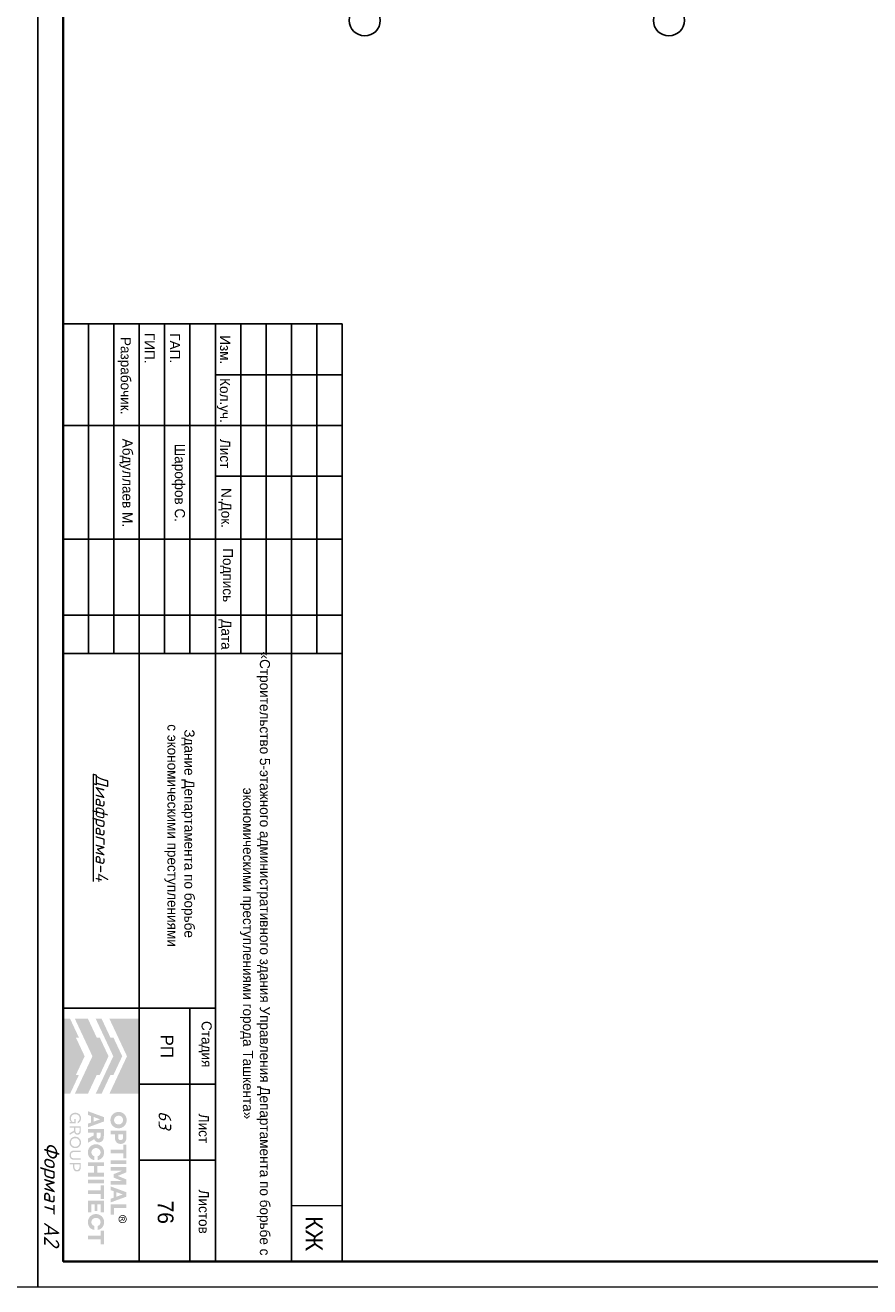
# Model space of a CAD drawing. Header units: millimetres. Extents: x -33345 to 4712671, y -3392 to 121473.
# Tile 1018 of 1056: x 4064375 to 4081035, y 44501 to 69397. Entities that reach past the tile are written whole.
import ezdxf

# ---------------------------------------------------------------- set-up
doc = ezdxf.new("R2010")
doc.units = ezdxf.units.MM
doc.linetypes.add('CENTER2', pattern=[28.575, 19.05, -3.175, 3.175, -3.175])
for name, color, linetype, lineweight in [('.', 7, 'Continuous', 15), ('A Текст', 250, 'Continuous', 20), ('Текст', 7, 'Continuous', 20)]:
    doc.layers.add(name, color=color, linetype=linetype, lineweight=lineweight)
doc.layers.add('00-Axes', color=1, linetype='CENTER2')
doc.layers.add('_линия', color=7, linetype='Continuous')
doc.styles.add('ISOCPEUR', font='isocpeui.ttf', dxfattribs={"height": 300})
doc.styles.get("Standard").update_dxf_attribs({"font": 'arial.ttf'})
doc.styles.add('X-U-RW-01$0$StyleROMANS', font='GOTHIC.TTF')
doc.styles.add('Конструктор', font='isocpeui.ttf', dxfattribs={"height": 200})
doc.styles.add('Тохир', font='isocpeui.ttf', dxfattribs={"oblique": 2, "height": 250})

# ---------------------------------------------------------------- blocks, each defined once
blk = doc.blocks.new('srhet')
at = {"lineweight": 20}
blk.add_lwpolyline([(-49807960, 24193266), (-49748560, 24193266), (-49748560, 24235266), (-49807960, 24235266)], close=True, dxfattribs=at)
at = {"lineweight": 35}
blk.add_lwpolyline([(-49805960, 24193766), (-49749060, 24193766), (-49749060, 24234766), (-49805960, 24234766)], close=True, dxfattribs=at)
at = {"layer": '_линия', "color": 18, "lineweight": 0, "insert": (-49751418, 24193689), "char_height": 300, "width": 2427.67, "attachment_point": 1, "style": 'Тохир'}
blk.add_mtext('Формат А2', dxfattribs=at)
blk = doc.blocks.new('logo')
at = {"true_color": 0x90e0ed}
h = blk.add_hatch(color=141, dxfattribs=at)
h.dxf.hatch_style = 1
h.paths.add_polyline_path([(5.672, 5.668), (0.009, 5.668), (0.009, 3.483), (1.425, 4.147), (2.84, 4.81), (4.256, 4.147), (5.672, 3.483)])
at = {"true_color": 0x212121}
h = blk.add_hatch(color=250, dxfattribs=at)
h.dxf.hatch_style = 1
h.paths.add_polyline_path([(8.107, 4.61), (8.086, 4.63), (8.064, 4.649), (8.041, 4.667), (8.017, 4.683), (7.992, 4.699), (7.967, 4.713), (7.94, 4.726), (7.912, 4.738), (7.884, 4.749), (7.855, 4.759), (7.825, 4.766), (7.795, 4.773), (7.763, 4.778), (7.732, 4.782), (7.7, 4.784), (7.667, 4.785), (7.634, 4.784), (7.602, 4.782), (7.571, 4.778), (7.54, 4.773), (7.51, 4.766), (7.48, 4.758), (7.451, 4.749), (7.422, 4.738), (7.394, 4.725), (7.367, 4.712), (7.341, 4.697), (7.316, 4.682), (7.292, 4.665), (7.269, 4.648), (7.247, 4.629), (7.226, 4.609), (7.206, 4.588), (7.187, 4.566), (7.169, 4.544), (7.153, 4.52), (7.137, 4.495), (7.122, 4.47), (7.109, 4.443), (7.097, 4.416), (7.086, 4.387), (7.076, 4.359), (7.068, 4.329), (7.061, 4.299), (7.056, 4.268), (7.053, 4.237), (7.05, 4.205), (7.05, 4.173), (7.05, 4.14), (7.053, 4.108), (7.056, 4.077), (7.061, 4.047), (7.068, 4.016), (7.076, 3.987), (7.086, 3.958), (7.097, 3.93), (7.109, 3.903), (7.122, 3.876), (7.137, 3.85), (7.153, 3.826), (7.169, 3.802), (7.187, 3.779), (7.206, 3.757), (7.226, 3.736), (7.247, 3.716), (7.269, 3.697), (7.292, 3.679), (7.316, 3.662), (7.341, 3.647), (7.367, 3.633), (7.394, 3.619), (7.422, 3.607), (7.451, 3.596), (7.48, 3.587), (7.51, 3.579), (7.54, 3.573), (7.571, 3.568), (7.602, 3.564), (7.634, 3.562), (7.667, 3.561), (7.7, 3.562), (7.732, 3.564), (7.763, 3.568), (7.795, 3.573), (7.825, 3.579), (7.855, 3.587), (7.884, 3.596), (7.912, 3.607), (7.94, 3.619), (7.967, 3.633), (7.992, 3.647), (8.017, 3.662), (8.041, 3.679), (8.064, 3.697), (8.086, 3.716), (8.107, 3.736), (8.127, 3.757), (8.146, 3.779), (8.164, 3.802), (8.181, 3.826), (8.196, 3.85), (8.211, 3.876), (8.224, 3.903), (8.237, 3.93), (8.248, 3.958), (8.257, 3.987), (8.265, 4.016), (8.272, 4.047), (8.277, 4.077), (8.281, 4.108), (8.283, 4.14), (8.284, 4.173), (8.283, 4.205), (8.281, 4.237), (8.277, 4.268), (8.272, 4.299), (8.265, 4.329), (8.257, 4.359), (8.248, 4.387), (8.237, 4.416), (8.224, 4.443), (8.211, 4.47), (8.196, 4.495), (8.181, 4.52), (8.164, 4.544), (8.146, 4.567), (8.127, 4.589)])
h.paths.add_polyline_path([(7.841, 4.464), (7.854, 4.455), (7.867, 4.446), (7.879, 4.436), (7.891, 4.426), (7.902, 4.415), (7.913, 4.403), (7.923, 4.391), (7.933, 4.379), (7.942, 4.366), (7.95, 4.352), (7.958, 4.338), (7.965, 4.324), (7.972, 4.308), (7.977, 4.293), (7.982, 4.277), (7.987, 4.261), (7.99, 4.244), (7.993, 4.228), (7.995, 4.21), (7.996, 4.193), (7.996, 4.175), (7.996, 4.157), (7.995, 4.139), (7.993, 4.121), (7.99, 4.104), (7.987, 4.088), (7.982, 4.071), (7.977, 4.055), (7.972, 4.039), (7.965, 4.024), (7.958, 4.009), (7.95, 3.994), (7.942, 3.981), (7.933, 3.967), (7.923, 3.955), (7.913, 3.942), (7.902, 3.931), (7.891, 3.92), (7.879, 3.909), (7.867, 3.9), (7.854, 3.891), (7.841, 3.882), (7.827, 3.874), (7.813, 3.867), (7.798, 3.86), (7.783, 3.854), (7.767, 3.849), (7.751, 3.844), (7.735, 3.841), (7.718, 3.838), (7.701, 3.836), (7.684, 3.835), (7.667, 3.834), (7.649, 3.835), (7.632, 3.836), (7.615, 3.838), (7.598, 3.841), (7.582, 3.844), (7.566, 3.849), (7.551, 3.854), (7.535, 3.86), (7.521, 3.867), (7.506, 3.874), (7.492, 3.882), (7.479, 3.891), (7.466, 3.9), (7.454, 3.909), (7.442, 3.92), (7.431, 3.931), (7.42, 3.942), (7.41, 3.955), (7.4, 3.967), (7.391, 3.981), (7.383, 3.994), (7.375, 4.009), (7.368, 4.024), (7.362, 4.039), (7.356, 4.055), (7.351, 4.071), (7.347, 4.088), (7.343, 4.104), (7.34, 4.121), (7.338, 4.139), (7.337, 4.157), (7.337, 4.175), (7.337, 4.193), (7.338, 4.21), (7.34, 4.228), (7.343, 4.244), (7.347, 4.261), (7.351, 4.277), (7.356, 4.293), (7.362, 4.308), (7.368, 4.324), (7.375, 4.338), (7.383, 4.352), (7.391, 4.366), (7.4, 4.379), (7.41, 4.391), (7.42, 4.403), (7.431, 4.415), (7.442, 4.426), (7.454, 4.436), (7.466, 4.446), (7.479, 4.455), (7.492, 4.464), (7.506, 4.472), (7.521, 4.479), (7.535, 4.486), (7.551, 4.492), (7.566, 4.497), (7.582, 4.501), (7.598, 4.505), (7.615, 4.508), (7.632, 4.51), (7.649, 4.511), (7.667, 4.511), (7.684, 4.511), (7.701, 4.51), (7.718, 4.508), (7.735, 4.505), (7.751, 4.501), (7.767, 4.497), (7.783, 4.492), (7.798, 4.486), (7.813, 4.479), (7.827, 4.472)], flags=16)
h.paths.add_polyline_path([(9.335, 4.648), (9.319, 4.662), (9.301, 4.675), (9.283, 4.687), (9.264, 4.698), (9.245, 4.709), (9.224, 4.719), (9.203, 4.728), (9.181, 4.736), (9.158, 4.743), (9.134, 4.749), (9.11, 4.755), (9.085, 4.759), (9.059, 4.762), (9.032, 4.765), (9.005, 4.766), (8.977, 4.767), (8.47, 4.767), (8.47, 3.579), (8.75, 3.579), (8.75, 3.898), (8.977, 3.898), (9.005, 3.898), (9.032, 3.9), (9.059, 3.902), (9.085, 3.906), (9.11, 3.91), (9.134, 3.915), (9.158, 3.921), (9.181, 3.928), (9.203, 3.936), (9.224, 3.945), (9.245, 3.954), (9.264, 3.965), (9.283, 3.976), (9.301, 3.988), (9.319, 4.001), (9.335, 4.014), (9.35, 4.029), (9.365, 4.044), (9.379, 4.059), (9.391, 4.076), (9.403, 4.093), (9.414, 4.111), (9.424, 4.13), (9.432, 4.15), (9.44, 4.17), (9.447, 4.191), (9.453, 4.212), (9.458, 4.234), (9.461, 4.257), (9.464, 4.28), (9.466, 4.304), (9.466, 4.329), (9.466, 4.353), (9.464, 4.377), (9.461, 4.401), (9.458, 4.424), (9.453, 4.446), (9.447, 4.468), (9.44, 4.489), (9.432, 4.51), (9.424, 4.53), (9.414, 4.549), (9.403, 4.567), (9.391, 4.585), (9.379, 4.602), (9.365, 4.618), (9.35, 4.633)])
h.paths.add_polyline_path([(8.75, 4.511), (8.959, 4.511), (8.984, 4.511), (9.008, 4.508), (9.031, 4.505), (9.052, 4.499), (9.071, 4.492), (9.09, 4.484), (9.106, 4.474), (9.121, 4.463), (9.135, 4.45), (9.147, 4.436), (9.156, 4.421), (9.165, 4.404), (9.171, 4.387), (9.175, 4.368), (9.178, 4.348), (9.179, 4.327), (9.178, 4.306), (9.175, 4.287), (9.171, 4.268), (9.165, 4.251), (9.156, 4.235), (9.147, 4.22), (9.135, 4.206), (9.121, 4.193), (9.106, 4.182), (9.09, 4.172), (9.071, 4.164), (9.052, 4.157), (9.031, 4.151), (9.008, 4.148), (8.984, 4.145), (8.959, 4.144), (8.75, 4.144)], flags=16)
h.paths.add_polyline_path([(10.558, 4.767), (9.528, 4.767), (9.528, 4.529), (9.904, 4.529), (9.904, 3.579), (10.182, 3.579), (10.182, 4.529), (10.558, 4.529)])
h.paths.add_polyline_path([(10.975, 4.767), (10.695, 4.767), (10.695, 3.579), (10.975, 3.579)])
h.paths.add_polyline_path([(11.611, 4.767), (11.223, 4.767), (11.223, 3.579), (11.498, 3.579), (11.498, 4.426), (11.751, 3.806), (12.012, 3.806), (12.267, 4.426), (12.267, 3.579), (12.542, 3.579), (12.542, 4.767), (12.154, 4.767), (11.882, 4.116)])
h.paths.add_polyline_path([(13.451, 4.767), (13.116, 4.767), (12.68, 3.579), (12.959, 3.579), (13.038, 3.799), (13.529, 3.799), (13.609, 3.579), (13.888, 3.579)])
h.paths.add_polyline_path([(13.285, 4.487), (13.457, 4.01), (13.111, 4.01)], flags=16)
h.paths.add_polyline_path([(14.306, 4.767), (14.026, 4.767), (14.026, 3.579), (14.808, 3.579), (14.808, 3.827), (14.306, 3.827)])
h.paths.add_polyline_path([(15.871, 2.84), (15.857, 2.86), (15.841, 2.879), (15.825, 2.898), (15.808, 2.916), (15.79, 2.933), (15.771, 2.949), (15.752, 2.964), (15.731, 2.978), (15.71, 2.992), (15.688, 3.004), (15.666, 3.016), (15.643, 3.027), (15.619, 3.037), (15.594, 3.046), (15.569, 3.053), (15.543, 3.06), (15.516, 3.066), (15.49, 3.071), (15.462, 3.074), (15.434, 3.077), (15.406, 3.079), (15.377, 3.079), (15.344, 3.078), (15.312, 3.076), (15.281, 3.072), (15.25, 3.067), (15.22, 3.061), (15.191, 3.052), (15.162, 3.043), (15.134, 3.031), (15.106, 3.019), (15.08, 3.005), (15.054, 2.991), (15.03, 2.975), (15.006, 2.958), (14.984, 2.94), (14.962, 2.921), (14.942, 2.901), (14.922, 2.88), (14.903, 2.858), (14.886, 2.835), (14.869, 2.811), (14.854, 2.787), (14.84, 2.761), (14.827, 2.734), (14.815, 2.707), (14.804, 2.679), (14.795, 2.65), (14.787, 2.621), (14.78, 2.591), (14.775, 2.561), (14.772, 2.53), (14.769, 2.499), (14.769, 2.468), (14.769, 2.436), (14.772, 2.405), (14.775, 2.374), (14.78, 2.344), (14.787, 2.314), (14.795, 2.285), (14.804, 2.256), (14.815, 2.228), (14.827, 2.201), (14.84, 2.174), (14.854, 2.149), (14.869, 2.124), (14.886, 2.1), (14.903, 2.077), (14.922, 2.055), (14.942, 2.034), (14.962, 2.014), (14.984, 1.995), (15.006, 1.977), (15.03, 1.96), (15.054, 1.945), (15.08, 1.93), (15.106, 1.916), (15.134, 1.904), (15.162, 1.893), (15.191, 1.883), (15.22, 1.875), (15.25, 1.868), (15.281, 1.863), (15.312, 1.859), (15.344, 1.857), (15.377, 1.856), (15.406, 1.856), (15.434, 1.858), (15.462, 1.861), (15.49, 1.864), (15.516, 1.869), (15.543, 1.875), (15.569, 1.882), (15.594, 1.89), (15.619, 1.898), (15.643, 1.908), (15.666, 1.919), (15.688, 1.931), (15.71, 1.943), (15.731, 1.957), (15.752, 1.971), (15.771, 1.986), (15.79, 2.002), (15.808, 2.019), (15.825, 2.037), (15.841, 2.056), (15.857, 2.075), (15.871, 2.096), (15.885, 2.117), (15.898, 2.139), (15.91, 2.161), (15.921, 2.185), (15.93, 2.209), (15.939, 2.233), (15.947, 2.259), (15.953, 2.284), (15.959, 2.311), (15.964, 2.338), (15.668, 2.338), (15.659, 2.314), (15.649, 2.291), (15.638, 2.269), (15.625, 2.249), (15.61, 2.23), (15.594, 2.213), (15.576, 2.196), (15.557, 2.181), (15.536, 2.168), (15.515, 2.156), (15.493, 2.146), (15.471, 2.138), (15.448, 2.132), (15.424, 2.127), (15.4, 2.125), (15.375, 2.124), (15.358, 2.124), (15.342, 2.125), (15.326, 2.127), (15.31, 2.13), (15.294, 2.134), (15.279, 2.139), (15.264, 2.144), (15.249, 2.15), (15.235, 2.157), (15.221, 2.165), (15.207, 2.173), (15.195, 2.182), (15.182, 2.191), (15.17, 2.201), (15.159, 2.212), (15.148, 2.223), (15.138, 2.235), (15.128, 2.247), (15.119, 2.26), (15.11, 2.273), (15.102, 2.287), (15.094, 2.302), (15.087, 2.316), (15.081, 2.332), (15.075, 2.348), (15.07, 2.364), (15.066, 2.381), (15.062, 2.397), (15.059, 2.414), (15.057, 2.432), (15.056, 2.45), (15.056, 2.468), (15.056, 2.486), (15.057, 2.503), (15.059, 2.521), (15.062, 2.538), (15.066, 2.555), (15.07, 2.571), (15.075, 2.587), (15.081, 2.603), (15.087, 2.619), (15.094, 2.634), (15.102, 2.648), (15.11, 2.662), (15.119, 2.675), (15.128, 2.688), (15.138, 2.7), (15.148, 2.712), (15.159, 2.723), (15.17, 2.734), (15.182, 2.744), (15.195, 2.753), (15.207, 2.762), (15.221, 2.77), (15.235, 2.778), (15.249, 2.785), (15.264, 2.791), (15.279, 2.797), (15.294, 2.801), (15.31, 2.805), (15.326, 2.808), (15.342, 2.81), (15.358, 2.811), (15.375, 2.812), (15.4, 2.811), (15.424, 2.808), (15.448, 2.803), (15.471, 2.797), (15.493, 2.789), (15.515, 2.779), (15.536, 2.767), (15.557, 2.754), (15.576, 2.739), (15.594, 2.722), (15.61, 2.705), (15.625, 2.686), (15.638, 2.666), (15.649, 2.644), (15.659, 2.621), (15.668, 2.597), (15.964, 2.597), (15.959, 2.624), (15.953, 2.651), (15.947, 2.677), (15.939, 2.702), (15.93, 2.726), (15.921, 2.75), (15.91, 2.774), (15.898, 2.796), (15.885, 2.818)])
h.paths.add_polyline_path([(14.632, 3.061), (13.76, 3.061), (13.76, 1.874), (14.632, 1.874), (14.632, 2.122), (14.04, 2.122), (14.04, 2.359), (14.528, 2.359), (14.528, 2.572), (14.04, 2.572), (14.04, 2.813), (14.632, 2.813)])
h.paths.add_polyline_path([(13.624, 3.061), (12.593, 3.061), (12.593, 2.824), (12.969, 2.824), (12.969, 1.874), (13.248, 1.874), (13.248, 2.824), (13.624, 2.824)])
h.paths.add_polyline_path([(12.457, 3.061), (12.177, 3.061), (12.177, 1.874), (12.457, 1.874)])
h.paths.add_polyline_path([(11.929, 3.061), (11.648, 3.061), (11.648, 2.572), (11.147, 2.572), (11.147, 3.061), (10.867, 3.061), (10.867, 1.874), (11.147, 1.874), (11.147, 2.329), (11.648, 2.329), (11.648, 1.874), (11.929, 1.874)])
h.paths.add_polyline_path([(10.624, 2.796), (10.611, 2.818), (10.597, 2.84), (10.583, 2.86), (10.567, 2.879), (10.551, 2.898), (10.534, 2.916), (10.516, 2.933), (10.497, 2.949), (10.477, 2.964), (10.457, 2.978), (10.436, 2.992), (10.414, 3.004), (10.392, 3.016), (10.368, 3.027), (10.344, 3.037), (10.32, 3.046), (10.294, 3.053), (10.269, 3.06), (10.242, 3.066), (10.215, 3.071), (10.188, 3.074), (10.16, 3.077), (10.132, 3.079), (10.103, 3.079), (10.07, 3.078), (10.038, 3.076), (10.007, 3.072), (9.976, 3.067), (9.946, 3.061), (9.917, 3.052), (9.888, 3.043), (9.86, 3.031), (9.832, 3.019), (9.806, 3.005), (9.78, 2.991), (9.756, 2.975), (9.732, 2.958), (9.71, 2.94), (9.688, 2.921), (9.667, 2.901), (9.648, 2.88), (9.629, 2.858), (9.612, 2.835), (9.595, 2.811), (9.58, 2.787), (9.566, 2.761), (9.553, 2.734), (9.541, 2.707), (9.53, 2.679), (9.52, 2.65), (9.512, 2.621), (9.506, 2.591), (9.501, 2.561), (9.497, 2.53), (9.495, 2.499), (9.494, 2.468), (9.495, 2.436), (9.497, 2.405), (9.501, 2.374), (9.506, 2.344), (9.512, 2.314), (9.52, 2.285), (9.53, 2.256), (9.541, 2.228), (9.553, 2.201), (9.566, 2.174), (9.58, 2.149), (9.595, 2.124), (9.612, 2.1), (9.629, 2.077), (9.648, 2.055), (9.667, 2.034), (9.688, 2.014), (9.71, 1.995), (9.732, 1.977), (9.756, 1.96), (9.78, 1.945), (9.806, 1.93), (9.832, 1.916), (9.86, 1.904), (9.888, 1.893), (9.917, 1.883), (9.946, 1.875), (9.976, 1.868), (10.007, 1.863), (10.038, 1.859), (10.07, 1.857), (10.103, 1.856), (10.132, 1.856), (10.16, 1.858), (10.188, 1.861), (10.215, 1.864), (10.242, 1.869), (10.269, 1.875), (10.294, 1.882), (10.32, 1.89), (10.344, 1.898), (10.368, 1.908), (10.392, 1.919), (10.414, 1.931), (10.436, 1.943), (10.457, 1.957), (10.477, 1.971), (10.497, 1.986), (10.516, 2.002), (10.534, 2.019), (10.551, 2.037), (10.567, 2.056), (10.583, 2.075), (10.597, 2.096), (10.611, 2.117), (10.624, 2.139), (10.636, 2.161), (10.646, 2.185), (10.656, 2.209), (10.665, 2.233), (10.673, 2.259), (10.679, 2.284), (10.685, 2.311), (10.689, 2.338), (10.393, 2.338), (10.385, 2.314), (10.375, 2.291), (10.364, 2.269), (10.351, 2.249), (10.336, 2.23), (10.32, 2.213), (10.302, 2.196), (10.282, 2.181), (10.262, 2.168), (10.241, 2.156), (10.219, 2.146), (10.197, 2.138), (10.174, 2.132), (10.15, 2.127), (10.126, 2.125), (10.101, 2.124), (10.084, 2.124), (10.068, 2.125), (10.052, 2.127), (10.036, 2.13), (10.02, 2.134), (10.005, 2.139), (9.99, 2.144), (9.975, 2.15), (9.961, 2.157), (9.947, 2.165), (9.933, 2.173), (9.92, 2.182), (9.908, 2.191), (9.896, 2.201), (9.885, 2.212), (9.874, 2.223), (9.864, 2.235), (9.854, 2.247), (9.844, 2.26), (9.836, 2.273), (9.828, 2.287), (9.82, 2.302), (9.813, 2.316), (9.806, 2.332), (9.801, 2.348), (9.796, 2.364), (9.791, 2.381), (9.788, 2.397), (9.785, 2.414), (9.783, 2.432), (9.782, 2.45), (9.782, 2.468), (9.782, 2.486), (9.783, 2.503), (9.785, 2.521), (9.788, 2.538), (9.791, 2.555), (9.796, 2.571), (9.801, 2.587), (9.806, 2.603), (9.813, 2.619), (9.82, 2.634), (9.828, 2.648), (9.836, 2.662), (9.844, 2.675), (9.854, 2.688), (9.864, 2.7), (9.874, 2.712), (9.885, 2.723), (9.896, 2.734), (9.908, 2.744), (9.92, 2.753), (9.933, 2.762), (9.947, 2.77), (9.961, 2.778), (9.975, 2.785), (9.99, 2.791), (10.005, 2.797), (10.02, 2.801), (10.036, 2.805), (10.052, 2.808), (10.068, 2.81), (10.084, 2.811), (10.101, 2.812), (10.126, 2.811), (10.15, 2.808), (10.174, 2.803), (10.197, 2.797), (10.219, 2.789), (10.241, 2.779), (10.262, 2.767), (10.282, 2.754), (10.302, 2.739), (10.32, 2.722), (10.336, 2.705), (10.351, 2.686), (10.364, 2.666), (10.375, 2.644), (10.385, 2.621), (10.393, 2.597), (10.689, 2.597), (10.685, 2.624), (10.679, 2.651), (10.673, 2.677), (10.665, 2.702), (10.656, 2.726), (10.646, 2.75), (10.636, 2.774)])
h.paths.add_polyline_path([(9.251, 2.936), (9.221, 2.962), (9.189, 2.986), (9.153, 3.006), (9.113, 3.023), (9.07, 3.037), (9.024, 3.047), (8.974, 3.055), (8.921, 3.06), (8.865, 3.061), (8.347, 3.061), (8.347, 1.874), (8.628, 1.874), (8.628, 2.294), (8.826, 2.294), (9.057, 1.874), (9.372, 1.874), (9.108, 2.335), (9.136, 2.346), (9.162, 2.359), (9.187, 2.374), (9.21, 2.39), (9.231, 2.407), (9.25, 2.425), (9.268, 2.445), (9.284, 2.466), (9.299, 2.488), (9.311, 2.512), (9.322, 2.537), (9.33, 2.563), (9.337, 2.59), (9.342, 2.619), (9.345, 2.649), (9.346, 2.68), (9.344, 2.725), (9.338, 2.766), (9.328, 2.805), (9.315, 2.842), (9.297, 2.876), (9.276, 2.907)])
h.paths.add_polyline_path([(8.949, 2.802), (8.967, 2.796), (8.984, 2.789), (8.999, 2.781), (9.012, 2.772), (9.024, 2.761), (9.035, 2.75), (9.044, 2.737), (9.051, 2.724), (9.056, 2.709), (9.06, 2.693), (9.063, 2.677), (9.064, 2.659), (9.063, 2.642), (9.06, 2.626), (9.056, 2.61), (9.051, 2.596), (9.044, 2.582), (9.035, 2.57), (9.024, 2.559), (9.012, 2.548), (8.999, 2.539), (8.984, 2.531), (8.967, 2.524), (8.949, 2.518), (8.93, 2.514), (8.909, 2.511), (8.887, 2.509), (8.863, 2.508), (8.628, 2.508), (8.628, 2.812), (8.863, 2.812), (8.887, 2.811), (8.909, 2.809), (8.93, 2.806)], flags=16)
h.paths.add_polyline_path([(7.773, 3.061), (7.438, 3.061), (7.002, 1.874), (7.28, 1.874), (7.36, 2.093), (7.851, 2.093), (7.931, 1.874), (8.209, 1.874)])
h.paths.add_polyline_path([(7.606, 2.781), (7.778, 2.304), (7.433, 2.304)], flags=16)
h.paths.add_polyline_path([(17.059, 3.061), (16.029, 3.061), (16.029, 2.824), (16.405, 2.824), (16.405, 1.874), (16.683, 1.874), (16.683, 2.824), (17.059, 2.824)])
at = {"true_color": 0xa7a9ac}
h = blk.add_hatch(color=253, dxfattribs=at)
h.dxf.hatch_style = 1
h.paths.add_polyline_path([(15.277, 4.754), (15.255, 4.763), (15.232, 4.77), (15.208, 4.776), (15.185, 4.779), (15.164, 4.781), (15.162, 4.781), (15.138, 4.781), (15.127, 4.78), (15.114, 4.779), (15.101, 4.777), (15.088, 4.775), (15.076, 4.772), (15.063, 4.769), (15.05, 4.765), (15.038, 4.76), (15.026, 4.755), (14.997, 4.739), (14.969, 4.721), (14.945, 4.701), (14.923, 4.679), (14.903, 4.654), (14.886, 4.628), (14.872, 4.599), (14.86, 4.567), (14.856, 4.553), (14.853, 4.539), (14.85, 4.525), (14.848, 4.51), (14.847, 4.496), (14.847, 4.481), (14.847, 4.466), (14.848, 4.452), (14.851, 4.426), (14.857, 4.402), (14.864, 4.378), (14.873, 4.355), (14.884, 4.333), (14.896, 4.312), (14.911, 4.291), (14.928, 4.272), (14.94, 4.259), (14.954, 4.247), (14.968, 4.236), (14.982, 4.225), (14.997, 4.216), (15.013, 4.207), (15.029, 4.2), (15.046, 4.193), (15.064, 4.187), (15.082, 4.182), (15.1, 4.179), (15.119, 4.176), (15.14, 4.175), (15.16, 4.175), (15.181, 4.176), (15.202, 4.179), (15.222, 4.183), (15.241, 4.188), (15.26, 4.195), (15.279, 4.203), (15.297, 4.212), (15.314, 4.222), (15.331, 4.234), (15.347, 4.247), (15.364, 4.263), (15.38, 4.28), (15.395, 4.298), (15.408, 4.317), (15.419, 4.337), (15.429, 4.358), (15.437, 4.38), (15.444, 4.403), (15.448, 4.418), (15.45, 4.433), (15.452, 4.448), (15.453, 4.463), (15.454, 4.466), (15.454, 4.49), (15.453, 4.501), (15.45, 4.523), (15.446, 4.544), (15.441, 4.565), (15.434, 4.586), (15.426, 4.605), (15.416, 4.624), (15.405, 4.643), (15.392, 4.661), (15.38, 4.676), (15.368, 4.69), (15.354, 4.703), (15.34, 4.715), (15.326, 4.726), (15.31, 4.736), (15.294, 4.745)])
h.paths.add_polyline_path([(15.249, 4.711), (15.292, 4.687), (15.329, 4.657), (15.36, 4.619), (15.383, 4.576), (15.398, 4.529), (15.403, 4.478), (15.398, 4.427), (15.383, 4.379), (15.36, 4.336), (15.329, 4.299), (15.291, 4.268), (15.248, 4.245), (15.2, 4.23), (15.149, 4.225), (15.099, 4.23), (15.051, 4.245), (15.009, 4.268), (14.971, 4.299), (14.941, 4.337), (14.917, 4.38), (14.903, 4.427), (14.897, 4.478), (14.903, 4.529), (14.917, 4.576), (14.941, 4.619), (14.972, 4.657), (15.009, 4.688), (15.052, 4.711), (15.099, 4.726), (15.15, 4.731), (15.201, 4.726)], flags=16)
h.paths.add_polyline_path([(15.197, 4.632), (15.209, 4.629), (15.219, 4.625), (15.227, 4.621), (15.235, 4.616), (15.242, 4.61), (15.249, 4.603), (15.254, 4.596), (15.259, 4.587), (15.263, 4.578), (15.267, 4.565), (15.269, 4.553), (15.269, 4.541), (15.267, 4.529), (15.264, 4.518), (15.259, 4.507), (15.252, 4.496), (15.244, 4.486), (15.238, 4.48), (15.232, 4.475), (15.225, 4.471), (15.218, 4.467), (15.211, 4.464), (15.203, 4.461), (15.196, 4.459), (15.187, 4.458), (15.177, 4.456), (15.177, 4.456), (15.189, 4.449), (15.197, 4.445), (15.203, 4.439), (15.209, 4.433), (15.215, 4.426), (15.226, 4.413), (15.235, 4.399), (15.245, 4.386), (15.254, 4.372), (15.29, 4.313), (15.291, 4.311), (15.289, 4.31), (15.23, 4.31), (15.226, 4.312), (15.182, 4.389), (15.157, 4.425), (15.152, 4.43), (15.147, 4.435), (15.141, 4.439), (15.135, 4.442), (15.129, 4.445), (15.122, 4.447), (15.115, 4.448), (15.107, 4.448), (15.072, 4.449), (15.07, 4.449), (15.07, 4.311), (15.018, 4.311), (15.018, 4.636), (15.02, 4.637), (15.161, 4.635), (15.173, 4.635), (15.185, 4.634)], flags=0)
h.paths.add_polyline_path([(15.178, 4.588), (15.187, 4.584), (15.196, 4.579), (15.2, 4.576), (15.203, 4.572), (15.206, 4.568), (15.209, 4.564), (15.211, 4.559), (15.212, 4.554), (15.213, 4.549), (15.213, 4.544), (15.213, 4.538), (15.212, 4.533), (15.211, 4.528), (15.209, 4.523), (15.206, 4.518), (15.203, 4.514), (15.199, 4.51), (15.195, 4.506), (15.19, 4.503), (15.184, 4.5), (15.178, 4.499), (15.173, 4.497), (15.161, 4.495), (15.15, 4.494), (15.138, 4.494), (15.127, 4.494), (15.074, 4.493), (15.071, 4.493), (15.071, 4.592), (15.096, 4.592), (15.159, 4.591), (15.169, 4.59)], flags=0)
h.paths.add_polyline_path([(15.267, 4.565), (15.263, 4.578), (15.259, 4.587), (15.254, 4.596), (15.249, 4.603), (15.242, 4.61), (15.235, 4.616), (15.227, 4.621), (15.219, 4.625), (15.209, 4.629), (15.197, 4.632), (15.185, 4.634), (15.173, 4.635), (15.161, 4.635), (15.02, 4.637), (15.018, 4.636), (15.018, 4.311), (15.07, 4.311), (15.07, 4.449), (15.072, 4.449), (15.107, 4.448), (15.115, 4.448), (15.122, 4.447), (15.129, 4.445), (15.135, 4.442), (15.141, 4.439), (15.147, 4.435), (15.152, 4.43), (15.157, 4.425), (15.182, 4.389), (15.226, 4.312), (15.23, 4.31), (15.289, 4.31), (15.291, 4.311), (15.29, 4.313), (15.254, 4.372), (15.245, 4.386), (15.235, 4.399), (15.226, 4.413), (15.215, 4.426), (15.209, 4.433), (15.203, 4.439), (15.197, 4.445), (15.189, 4.449), (15.177, 4.456), (15.187, 4.458), (15.196, 4.459), (15.203, 4.461), (15.211, 4.464), (15.218, 4.467), (15.225, 4.471), (15.232, 4.475), (15.238, 4.48), (15.244, 4.486), (15.252, 4.496), (15.259, 4.507), (15.264, 4.518), (15.267, 4.529), (15.269, 4.541), (15.269, 4.553)], flags=0)
at = {"true_color": 0x1f2877}
h = blk.add_hatch(color=166, dxfattribs=at)
h.dxf.hatch_style = 1
h.paths.add_polyline_path([(2.84, 4.449), (1.425, 3.786), (1.425, 3.558), (0.009, 2.894), (0.009, 2.448), (1.425, 3.112), (2.84, 3.775), (4.256, 3.112), (5.672, 2.448), (5.672, 2.894), (4.256, 3.558), (4.256, 3.786)])
h.paths.add_polyline_path([(2.84, 3.415), (1.425, 2.751), (1.425, 2.523), (0.009, 1.86), (0.009, 0.873), (1.425, 1.536), (2.84, 2.199), (4.256, 1.536), (5.672, 0.873), (5.672, 1.86), (4.256, 2.523), (4.256, 2.751)])
h.paths.add_polyline_path([(2.84, 1.611), (1.425, 0.947), (1.425, 1.176), (0.009, 0.512), (0.009, 0.005), (5.672, 0.005), (5.672, 0.512), (4.256, 1.176), (4.256, 0.947)])
at = {"true_color": 0xa7a9ac}
h = blk.add_hatch(color=253, dxfattribs=at)
h.dxf.hatch_style = 1
h.paths.add_polyline_path([(15.242, 4.61), (15.235, 4.616), (15.227, 4.621), (15.219, 4.625), (15.209, 4.629), (15.197, 4.632), (15.185, 4.634), (15.173, 4.635), (15.161, 4.635), (15.02, 4.637), (15.018, 4.636), (15.018, 4.311), (15.07, 4.311), (15.07, 4.449), (15.072, 4.449), (15.107, 4.448), (15.115, 4.448), (15.122, 4.447), (15.129, 4.445), (15.135, 4.442), (15.141, 4.439), (15.147, 4.435), (15.152, 4.43), (15.157, 4.425), (15.182, 4.389), (15.226, 4.312), (15.23, 4.31), (15.289, 4.31), (15.291, 4.311), (15.29, 4.313), (15.254, 4.372), (15.245, 4.386), (15.235, 4.399), (15.226, 4.413), (15.215, 4.426), (15.209, 4.433), (15.203, 4.439), (15.197, 4.445), (15.189, 4.449), (15.177, 4.456), (15.187, 4.458), (15.196, 4.459), (15.203, 4.461), (15.211, 4.464), (15.218, 4.467), (15.225, 4.471), (15.232, 4.475), (15.238, 4.48), (15.244, 4.486), (15.252, 4.496), (15.259, 4.507), (15.264, 4.518), (15.267, 4.529), (15.269, 4.541), (15.269, 4.553), (15.267, 4.565), (15.263, 4.578), (15.259, 4.587), (15.254, 4.596), (15.249, 4.603)])
h.paths.add_polyline_path([(15.169, 4.59), (15.178, 4.588), (15.187, 4.584), (15.196, 4.579), (15.2, 4.576), (15.203, 4.572), (15.206, 4.568), (15.209, 4.564), (15.211, 4.559), (15.212, 4.554), (15.213, 4.549), (15.213, 4.544), (15.213, 4.538), (15.212, 4.533), (15.211, 4.528), (15.209, 4.523), (15.206, 4.518), (15.203, 4.514), (15.199, 4.51), (15.195, 4.506), (15.19, 4.503), (15.184, 4.5), (15.178, 4.499), (15.173, 4.497), (15.161, 4.495), (15.15, 4.494), (15.138, 4.494), (15.127, 4.494), (15.074, 4.493), (15.071, 4.493), (15.071, 4.592), (15.096, 4.592), (15.159, 4.591)], flags=16)
h = blk.add_hatch(color=253, dxfattribs=at)
h.dxf.hatch_style = 1
h.paths.add_polyline_path([(7.824, 1.219), (7.813, 1.23), (7.803, 1.24), (7.791, 1.249), (7.78, 1.258), (7.768, 1.267), (7.756, 1.275), (7.743, 1.283), (7.73, 1.29), (7.716, 1.297), (7.703, 1.303), (7.688, 1.309), (7.674, 1.314), (7.659, 1.319), (7.644, 1.323), (7.628, 1.326), (7.613, 1.329), (7.597, 1.332), (7.581, 1.334), (7.564, 1.335), (7.547, 1.336), (7.53, 1.336), (7.506, 1.335), (7.483, 1.334), (7.461, 1.331), (7.439, 1.328), (7.417, 1.323), (7.396, 1.317), (7.376, 1.31), (7.356, 1.302), (7.337, 1.293), (7.319, 1.284), (7.301, 1.273), (7.284, 1.262), (7.268, 1.25), (7.253, 1.237), (7.238, 1.224), (7.224, 1.21), (7.211, 1.195), (7.199, 1.179), (7.187, 1.163), (7.176, 1.146), (7.166, 1.129), (7.157, 1.11), (7.149, 1.092), (7.141, 1.073), (7.134, 1.053), (7.128, 1.033), (7.124, 1.012), (7.119, 0.991), (7.116, 0.97), (7.114, 0.949), (7.113, 0.927), (7.112, 0.904), (7.113, 0.88), (7.114, 0.857), (7.116, 0.834), (7.12, 0.811), (7.124, 0.789), (7.129, 0.768), (7.135, 0.747), (7.142, 0.727), (7.15, 0.707), (7.159, 0.688), (7.168, 0.67), (7.178, 0.652), (7.189, 0.636), (7.201, 0.62), (7.214, 0.605), (7.227, 0.59), (7.241, 0.577), (7.255, 0.564), (7.271, 0.552), (7.286, 0.54), (7.303, 0.53), (7.32, 0.52), (7.338, 0.511), (7.357, 0.503), (7.376, 0.496), (7.396, 0.49), (7.416, 0.485), (7.436, 0.48), (7.458, 0.477), (7.479, 0.475), (7.501, 0.473), (7.524, 0.473), (7.546, 0.473), (7.567, 0.474), (7.588, 0.476), (7.608, 0.479), (7.627, 0.483), (7.646, 0.488), (7.664, 0.493), (7.682, 0.5), (7.699, 0.507), (7.716, 0.514), (7.732, 0.523), (7.747, 0.532), (7.761, 0.541), (7.775, 0.551), (7.789, 0.562), (7.802, 0.574), (7.802, 0.485), (7.911, 0.485), (7.911, 0.921), (7.578, 0.921), (7.578, 0.827), (7.802, 0.827), (7.802, 0.709), (7.794, 0.695), (7.785, 0.681), (7.774, 0.668), (7.763, 0.656), (7.75, 0.645), (7.735, 0.634), (7.72, 0.624), (7.703, 0.615), (7.685, 0.606), (7.666, 0.599), (7.647, 0.593), (7.627, 0.588), (7.606, 0.584), (7.585, 0.581), (7.563, 0.58), (7.54, 0.579), (7.522, 0.579), (7.505, 0.58), (7.488, 0.582), (7.472, 0.585), (7.456, 0.588), (7.441, 0.592), (7.425, 0.597), (7.411, 0.602), (7.396, 0.608), (7.383, 0.615), (7.369, 0.622), (7.357, 0.63), (7.345, 0.639), (7.333, 0.648), (7.322, 0.658), (7.311, 0.668), (7.301, 0.679), (7.292, 0.69), (7.283, 0.702), (7.275, 0.715), (7.267, 0.728), (7.26, 0.741), (7.253, 0.756), (7.247, 0.77), (7.242, 0.786), (7.237, 0.801), (7.234, 0.817), (7.23, 0.834), (7.228, 0.851), (7.226, 0.868), (7.225, 0.886), (7.225, 0.904), (7.225, 0.921), (7.226, 0.938), (7.228, 0.954), (7.23, 0.97), (7.233, 0.986), (7.236, 1.001), (7.24, 1.016), (7.245, 1.031), (7.25, 1.046), (7.256, 1.06), (7.262, 1.074), (7.27, 1.087), (7.277, 1.099), (7.285, 1.112), (7.294, 1.123), (7.304, 1.135), (7.314, 1.145), (7.324, 1.155), (7.335, 1.165), (7.347, 1.174), (7.359, 1.182), (7.371, 1.19), (7.385, 1.197), (7.398, 1.204), (7.412, 1.21), (7.427, 1.215), (7.442, 1.22), (7.458, 1.223), (7.474, 1.226), (7.49, 1.228), (7.508, 1.229), (7.525, 1.23), (7.547, 1.229), (7.569, 1.227), (7.59, 1.224), (7.61, 1.219), (7.629, 1.214), (7.648, 1.207), (7.667, 1.199), (7.684, 1.189), (7.701, 1.178), (7.716, 1.166), (7.73, 1.154), (7.743, 1.14), (7.755, 1.125), (7.765, 1.109), (7.775, 1.091), (7.783, 1.073), (7.908, 1.073), (7.903, 1.089), (7.897, 1.104), (7.891, 1.118), (7.884, 1.132), (7.877, 1.146), (7.869, 1.159), (7.861, 1.172), (7.852, 1.185), (7.843, 1.197), (7.834, 1.208)])
h.paths.add_polyline_path([(8.756, 1.163), (8.751, 1.175), (8.746, 1.187), (8.74, 1.198), (8.733, 1.208), (8.725, 1.219), (8.717, 1.229), (8.709, 1.238), (8.7, 1.247), (8.69, 1.255), (8.68, 1.263), (8.669, 1.271), (8.658, 1.278), (8.646, 1.285), (8.634, 1.291), (8.621, 1.296), (8.608, 1.301), (8.594, 1.306), (8.579, 1.31), (8.565, 1.314), (8.549, 1.317), (8.534, 1.319), (8.517, 1.321), (8.501, 1.322), (8.484, 1.323), (8.466, 1.323), (8.136, 1.323), (8.136, 0.485), (8.245, 0.485), (8.245, 0.814), (8.464, 0.814), (8.654, 0.485), (8.783, 0.485), (8.579, 0.828), (8.602, 0.835), (8.623, 0.843), (8.643, 0.853), (8.662, 0.863), (8.679, 0.875), (8.695, 0.888), (8.709, 0.902), (8.723, 0.917), (8.734, 0.933), (8.744, 0.95), (8.753, 0.968), (8.76, 0.986), (8.766, 1.006), (8.769, 1.026), (8.772, 1.047), (8.773, 1.07), (8.772, 1.084), (8.771, 1.098), (8.77, 1.112), (8.767, 1.125), (8.764, 1.138), (8.761, 1.151)])
h.paths.add_polyline_path([(8.245, 1.223), (8.455, 1.223), (8.479, 1.223), (8.501, 1.221), (8.522, 1.218), (8.541, 1.213), (8.56, 1.207), (8.577, 1.2), (8.592, 1.192), (8.606, 1.182), (8.619, 1.171), (8.63, 1.159), (8.639, 1.146), (8.647, 1.132), (8.653, 1.117), (8.657, 1.101), (8.659, 1.084), (8.66, 1.066), (8.659, 1.047), (8.657, 1.03), (8.653, 1.014), (8.647, 0.999), (8.639, 0.985), (8.63, 0.972), (8.619, 0.96), (8.606, 0.949), (8.592, 0.94), (8.577, 0.931), (8.56, 0.924), (8.541, 0.918), (8.522, 0.914), (8.501, 0.911), (8.479, 0.909), (8.455, 0.908), (8.245, 0.908)], flags=16)
h.paths.add_polyline_path([(9.702, 1.165), (9.689, 1.181), (9.676, 1.197), (9.662, 1.212), (9.647, 1.226), (9.631, 1.239), (9.615, 1.252), (9.598, 1.263), (9.581, 1.274), (9.563, 1.285), (9.544, 1.294), (9.525, 1.303), (9.505, 1.311), (9.484, 1.317), (9.464, 1.323), (9.443, 1.328), (9.421, 1.331), (9.399, 1.334), (9.377, 1.336), (9.355, 1.336), (9.332, 1.336), (9.31, 1.334), (9.288, 1.331), (9.266, 1.328), (9.245, 1.323), (9.225, 1.317), (9.204, 1.311), (9.184, 1.303), (9.165, 1.294), (9.146, 1.285), (9.128, 1.274), (9.111, 1.263), (9.094, 1.252), (9.078, 1.239), (9.062, 1.226), (9.047, 1.212), (9.033, 1.197), (9.02, 1.181), (9.007, 1.165), (8.995, 1.148), (8.984, 1.131), (8.974, 1.113), (8.965, 1.094), (8.956, 1.075), (8.948, 1.055), (8.941, 1.034), (8.936, 1.014), (8.931, 0.993), (8.928, 0.971), (8.925, 0.949), (8.923, 0.927), (8.923, 0.904), (8.923, 0.882), (8.925, 0.859), (8.928, 0.838), (8.931, 0.816), (8.936, 0.795), (8.941, 0.774), (8.948, 0.754), (8.956, 0.734), (8.965, 0.715), (8.974, 0.696), (8.984, 0.678), (8.995, 0.66), (9.007, 0.644), (9.02, 0.628), (9.033, 0.612), (9.047, 0.597), (9.062, 0.583), (9.078, 0.57), (9.094, 0.557), (9.111, 0.545), (9.128, 0.534), (9.146, 0.524), (9.165, 0.514), (9.184, 0.506), (9.204, 0.498), (9.225, 0.491), (9.245, 0.486), (9.266, 0.481), (9.288, 0.477), (9.31, 0.475), (9.332, 0.473), (9.355, 0.473), (9.377, 0.473), (9.399, 0.475), (9.421, 0.477), (9.443, 0.481), (9.464, 0.486), (9.484, 0.491), (9.505, 0.498), (9.525, 0.506), (9.544, 0.514), (9.563, 0.524), (9.581, 0.534), (9.598, 0.545), (9.615, 0.557), (9.631, 0.57), (9.647, 0.583), (9.662, 0.597), (9.676, 0.612), (9.689, 0.628), (9.702, 0.644), (9.714, 0.66), (9.725, 0.678), (9.735, 0.696), (9.744, 0.715), (9.753, 0.734), (9.761, 0.754), (9.768, 0.774), (9.773, 0.795), (9.778, 0.816), (9.782, 0.838), (9.784, 0.859), (9.786, 0.882), (9.786, 0.904), (9.786, 0.927), (9.784, 0.949), (9.782, 0.971), (9.778, 0.993), (9.773, 1.014), (9.768, 1.034), (9.761, 1.055), (9.753, 1.075), (9.744, 1.094), (9.735, 1.113), (9.725, 1.131), (9.714, 1.148)])
h.paths.add_polyline_path([(9.126, 1.137), (9.136, 1.148), (9.148, 1.158), (9.16, 1.167), (9.172, 1.176), (9.185, 1.184), (9.198, 1.192), (9.212, 1.199), (9.227, 1.205), (9.242, 1.211), (9.257, 1.216), (9.272, 1.22), (9.288, 1.223), (9.304, 1.226), (9.321, 1.228), (9.337, 1.229), (9.355, 1.23), (9.372, 1.229), (9.388, 1.228), (9.405, 1.226), (9.421, 1.223), (9.437, 1.22), (9.452, 1.216), (9.467, 1.211), (9.482, 1.205), (9.497, 1.199), (9.511, 1.192), (9.524, 1.184), (9.537, 1.176), (9.549, 1.167), (9.561, 1.158), (9.573, 1.148), (9.583, 1.137), (9.594, 1.126), (9.604, 1.114), (9.613, 1.102), (9.621, 1.089), (9.629, 1.076), (9.637, 1.063), (9.644, 1.048), (9.65, 1.034), (9.655, 1.019), (9.66, 1.003), (9.664, 0.988), (9.668, 0.972), (9.67, 0.955), (9.672, 0.939), (9.673, 0.922), (9.674, 0.904), (9.673, 0.887), (9.672, 0.87), (9.67, 0.853), (9.668, 0.837), (9.664, 0.821), (9.66, 0.805), (9.655, 0.79), (9.65, 0.775), (9.644, 0.76), (9.637, 0.746), (9.629, 0.732), (9.621, 0.719), (9.613, 0.707), (9.604, 0.694), (9.594, 0.683), (9.583, 0.672), (9.573, 0.661), (9.561, 0.651), (9.549, 0.641), (9.537, 0.633), (9.524, 0.624), (9.511, 0.617), (9.497, 0.61), (9.482, 0.603), (9.467, 0.598), (9.452, 0.593), (9.437, 0.589), (9.421, 0.585), (9.405, 0.582), (9.388, 0.581), (9.372, 0.579), (9.355, 0.579), (9.337, 0.579), (9.321, 0.581), (9.304, 0.582), (9.288, 0.585), (9.272, 0.589), (9.257, 0.593), (9.242, 0.598), (9.227, 0.603), (9.212, 0.61), (9.198, 0.617), (9.185, 0.624), (9.172, 0.633), (9.16, 0.641), (9.148, 0.651), (9.136, 0.661), (9.126, 0.672), (9.115, 0.683), (9.105, 0.694), (9.096, 0.707), (9.088, 0.719), (9.08, 0.732), (9.072, 0.746), (9.065, 0.76), (9.059, 0.775), (9.054, 0.79), (9.049, 0.805), (9.045, 0.821), (9.041, 0.837), (9.039, 0.853), (9.037, 0.87), (9.036, 0.887), (9.035, 0.904), (9.036, 0.922), (9.037, 0.939), (9.039, 0.955), (9.041, 0.972), (9.045, 0.988), (9.049, 1.003), (9.054, 1.019), (9.059, 1.034), (9.065, 1.048), (9.072, 1.063), (9.08, 1.076), (9.088, 1.089), (9.096, 1.102), (9.105, 1.114), (9.115, 1.126)], flags=16)
h.paths.add_polyline_path([(10.079, 1.323), (9.97, 1.323), (9.97, 0.817), (9.97, 0.797), (9.972, 0.778), (9.973, 0.759), (9.976, 0.741), (9.979, 0.723), (9.983, 0.705), (9.988, 0.689), (9.994, 0.672), (10, 0.656), (10.007, 0.641), (10.015, 0.627), (10.023, 0.613), (10.032, 0.6), (10.042, 0.587), (10.052, 0.575), (10.063, 0.564), (10.074, 0.553), (10.086, 0.543), (10.099, 0.534), (10.113, 0.525), (10.127, 0.517), (10.141, 0.51), (10.156, 0.503), (10.172, 0.496), (10.189, 0.491), (10.205, 0.486), (10.223, 0.482), (10.241, 0.479), (10.259, 0.476), (10.278, 0.474), (10.298, 0.473), (10.318, 0.473), (10.338, 0.473), (10.358, 0.474), (10.377, 0.476), (10.395, 0.479), (10.413, 0.482), (10.43, 0.486), (10.447, 0.491), (10.464, 0.496), (10.479, 0.503), (10.495, 0.51), (10.509, 0.517), (10.523, 0.525), (10.536, 0.534), (10.549, 0.543), (10.561, 0.553), (10.573, 0.564), (10.583, 0.575), (10.593, 0.587), (10.603, 0.6), (10.612, 0.613), (10.62, 0.627), (10.628, 0.641), (10.635, 0.656), (10.641, 0.672), (10.646, 0.689), (10.651, 0.705), (10.655, 0.723), (10.659, 0.741), (10.661, 0.759), (10.663, 0.778), (10.664, 0.797), (10.665, 0.817), (10.665, 1.323), (10.556, 1.323), (10.556, 0.817), (10.555, 0.788), (10.552, 0.761), (10.547, 0.736), (10.54, 0.713), (10.531, 0.691), (10.521, 0.671), (10.508, 0.653), (10.494, 0.636), (10.477, 0.621), (10.46, 0.608), (10.44, 0.597), (10.419, 0.589), (10.396, 0.582), (10.372, 0.577), (10.346, 0.574), (10.318, 0.573), (10.29, 0.574), (10.264, 0.577), (10.24, 0.582), (10.217, 0.589), (10.196, 0.597), (10.176, 0.608), (10.158, 0.621), (10.142, 0.636), (10.127, 0.653), (10.114, 0.671), (10.103, 0.691), (10.095, 0.713), (10.088, 0.736), (10.083, 0.761), (10.08, 0.788), (10.079, 0.817)])
h.paths.add_polyline_path([(11.497, 1.203), (11.488, 1.214), (11.479, 1.225), (11.469, 1.235), (11.459, 1.245), (11.448, 1.254), (11.437, 1.262), (11.425, 1.27), (11.412, 1.278), (11.399, 1.285), (11.385, 1.291), (11.371, 1.297), (11.356, 1.303), (11.341, 1.308), (11.326, 1.312), (11.309, 1.315), (11.293, 1.318), (11.276, 1.321), (11.259, 1.322), (11.241, 1.323), (11.223, 1.323), (10.911, 1.323), (10.911, 0.485), (11.02, 0.485), (11.02, 0.742), (11.223, 0.742), (11.241, 0.742), (11.259, 0.743), (11.276, 0.745), (11.293, 0.747), (11.309, 0.75), (11.326, 0.754), (11.341, 0.758), (11.356, 0.763), (11.371, 0.769), (11.385, 0.775), (11.399, 0.781), (11.412, 0.789), (11.425, 0.796), (11.437, 0.805), (11.448, 0.814), (11.459, 0.823), (11.469, 0.833), (11.479, 0.843), (11.488, 0.854), (11.497, 0.866), (11.505, 0.878), (11.512, 0.89), (11.519, 0.903), (11.525, 0.916), (11.53, 0.93), (11.535, 0.944), (11.539, 0.959), (11.542, 0.973), (11.545, 0.988), (11.546, 1.004), (11.548, 1.02), (11.548, 1.036), (11.548, 1.052), (11.546, 1.067), (11.545, 1.083), (11.542, 1.098), (11.539, 1.112), (11.535, 1.127), (11.53, 1.14), (11.525, 1.154), (11.519, 1.167), (11.512, 1.18), (11.505, 1.192)])
h.paths.add_polyline_path([(11.02, 1.223), (11.211, 1.223), (11.236, 1.223), (11.26, 1.22), (11.282, 1.216), (11.303, 1.21), (11.323, 1.203), (11.342, 1.194), (11.359, 1.184), (11.375, 1.171), (11.389, 1.158), (11.401, 1.143), (11.412, 1.128), (11.42, 1.111), (11.427, 1.093), (11.431, 1.074), (11.434, 1.054), (11.435, 1.033), (11.434, 1.012), (11.431, 0.992), (11.427, 0.973), (11.42, 0.955), (11.412, 0.938), (11.401, 0.922), (11.389, 0.907), (11.375, 0.894), (11.359, 0.882), (11.342, 0.871), (11.323, 0.862), (11.303, 0.855), (11.282, 0.849), (11.26, 0.845), (11.236, 0.843), (11.211, 0.842), (11.02, 0.842)], flags=16)
blk = doc.blocks.new('medgor')
at = {"ltscale": 25}
for p, q in [((-44011134, 22929075), (-44011134, 22934575)), ((-44010134, 22932075), (-44010134, 22934575)), ((-44009134, 22929075), (-44009134, 22934575)), ((-44008134, 22932075), (-44008134, 22934575)), ((-44006889, 22929075), (-44006889, 22934575)), ((-44005389, 22929075), (-44005389, 22934575)), ((-44004634, 22929075), (-44004634, 22934575)), ((-44004634, 22934075), (-44011134, 22934075)), ((-43992634, 22933575), (-44011134, 22933575)), ((-44004634, 22933075), (-44011134, 22933075)), ((-44004634, 22932575), (-44011134, 22932575)), ((-43992634, 22932075), (-44011134, 22932075)), ((-43997634, 22929075), (-43997634, 22932075)), ((-43996134, 22930575), (-43996134, 22932075)), ((-43994634, 22930575), (-43994634, 22932075)), ((-44004634, 22931575), (-44011134, 22931575)), ((-43992634, 22931575), (-43997634, 22931575)), ((-44004634, 22931075), (-44011134, 22931075)), ((-43992634, 22930575), (-44011134, 22930575)), ((-44004634, 22930075), (-44011134, 22930075)), ((-44004634, 22929575), (-44011134, 22929575))]:
    blk.add_line(p, q, dxfattribs=at)
at = {"linetype": 'Continuous', "lineweight": 0}
for p, q in [((-43992634, 22934575), (-43993734, 22934575)), ((-43993734, 22934575), (-43993734, 22933575))]:
    blk.add_line(p, q, dxfattribs=at)
at = {"ltscale": 25}
blk.add_lwpolyline([(-44011134, 22934575), (-43992634, 22934575), (-43992634, 22929075), (-44011134, 22929075)], close=True, dxfattribs=at)
at = {"xscale": 261.1155435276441, "yscale": 261.1155435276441, "zscale": 261.1155435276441}
blk.add_blockref('logo', (-43997425, 22929076), dxfattribs=at)
at = {"color": 7, "linetype": 'Continuous', "lineweight": 0, "ltscale": 4, "insert": (-43993184, 22934025), "char_height": 330, "width": 1100, "attachment_point": 5}
blk.add_mtext('{\\C256;КЖ}', dxfattribs=at)
at = {"layer": 'Текст', "style": 'X-U-RW-01$0$StyleROMANS'}
blk.add_text('76', height=310.7, dxfattribs=at).set_placement((-43993836, 22930939))
at = {"layer": 'Текст', "attachment_point": 8, "style": 'X-U-RW-01$0$StyleROMANS'}
for s, insert, char_height, width in [('\\pxqc;«Строительство 5-этажного административного здания Управления Департамента по борьбе с экономическими преступлениями города Ташкента»', (-43998711, 22932559), 200, 11910.39), ('Изм.', (-44010625, 22932165), 200, 748.42), ('Лист', (-44008575, 22932165), 200, 748.42), ('Подпись', (-44006177, 22932165), 200, 748.42), ('Кол.уч.', (-44009625, 22932105), 200, 748.42), ('N.Док.', (-44007503, 22932135), 200, 748.42), ('Дата', (-44005008, 22932135), 200, 748.42), ('Стадия', (-43996921, 22931745), 200, 748.42), ('Лист', (-43995259, 22931745), 200, 748.42), ('Листов', (-43993616, 22931745), 200, 748.42), ('Здание Департамента по борьбе\\P с экономическими преступлениями', (-44001076, 22931070), 200, 11910.39), ('ГАП.', (-44010657, 22931178), 200, 748.42), ('Шарофов С.', (-44007998, 22931215), 200, 2029.72), ('РП', (-43996880, 22930997), 250, 748.42), ('ГИП.', (-44010657, 22930678), 200, 748.42), ('Разрабочик.', (-44010114, 22930147), 200, 748.42), ('Абдуллаев М.', (-44007998, 22930183), 200, 2180.46)]:
    blk.add_mtext(s, dxfattribs=dict(at, insert=insert, char_height=char_height, width=width))

msp = doc.modelspace()

# ---------------------------------------------------------------- linework, layer by layer
at = {"layer": '00-Axes', "color": 219, "linetype": 'ByBlock', "ltscale": 100, "true_color": 0x642165}
for centre in [(4071072.299, 69493.106, -3946408475.726), (4077072.299, 69493.106, -3946408475.726)]:
    msp.add_circle(centre, 305.96, dxfattribs=at)

# ---------------------------------------------------------------- block references
at = {"rotation": 270}
msp.add_blockref('medgor', (-18863949.506, -43947632.783), dxfattribs=at)
at = {"layer": '_линия', "color": 18, "lineweight": 0, "rotation": 270}
for p in [(-20170640.753, -49704059.044), (-20128640.753, -49704059.044)]:
    msp.add_blockref('srhet', p, dxfattribs=at)

# ---------------------------------------------------------------- texts
at = {"layer": '.', "char_height": 300, "attachment_point": 1, "style": 'X-U-RW-01$0$StyleROMANS'}
for s, insert, width in [('\\pi1269.0585;{\\LАрматурная сетка СГ-1\\P\\pi288.19514;}(разработана на 1 пог.м. длины)', (3717455.179, 52161.969), 7399.29987), ('\\pi1358.97214;{\\LАрматурная сетка СГ-2\\P\\pi418.08158;}(разработана на 1 пог.м. длины)', (3658895.535, 51900.811), 7659.07275)]:
    msp.add_mtext(s, dxfattribs=dict(at, insert=insert, width=width))
at = {"color": 7, "ltscale": 500, "insert": (4067130.794, 47790.131), "char_height": 250, "width": 7000, "attachment_point": 5, "rotation": 270, "line_spacing_factor": 0.9, "style": 'Конструктор'}
msp.add_mtext('63', dxfattribs=at)
at = {"layer": 'A Текст', "color": 7, "insert": (4065695.729, 53557.55, -1359241.5), "char_height": 250, "width": 5487.15109, "attachment_point": 8, "rotation": 270, "style": 'ISOCPEUR'}
msp.add_mtext('{\\L\\C256;Диафрагма-4}', dxfattribs=at)

doc.saveas('drawing.dxf')
